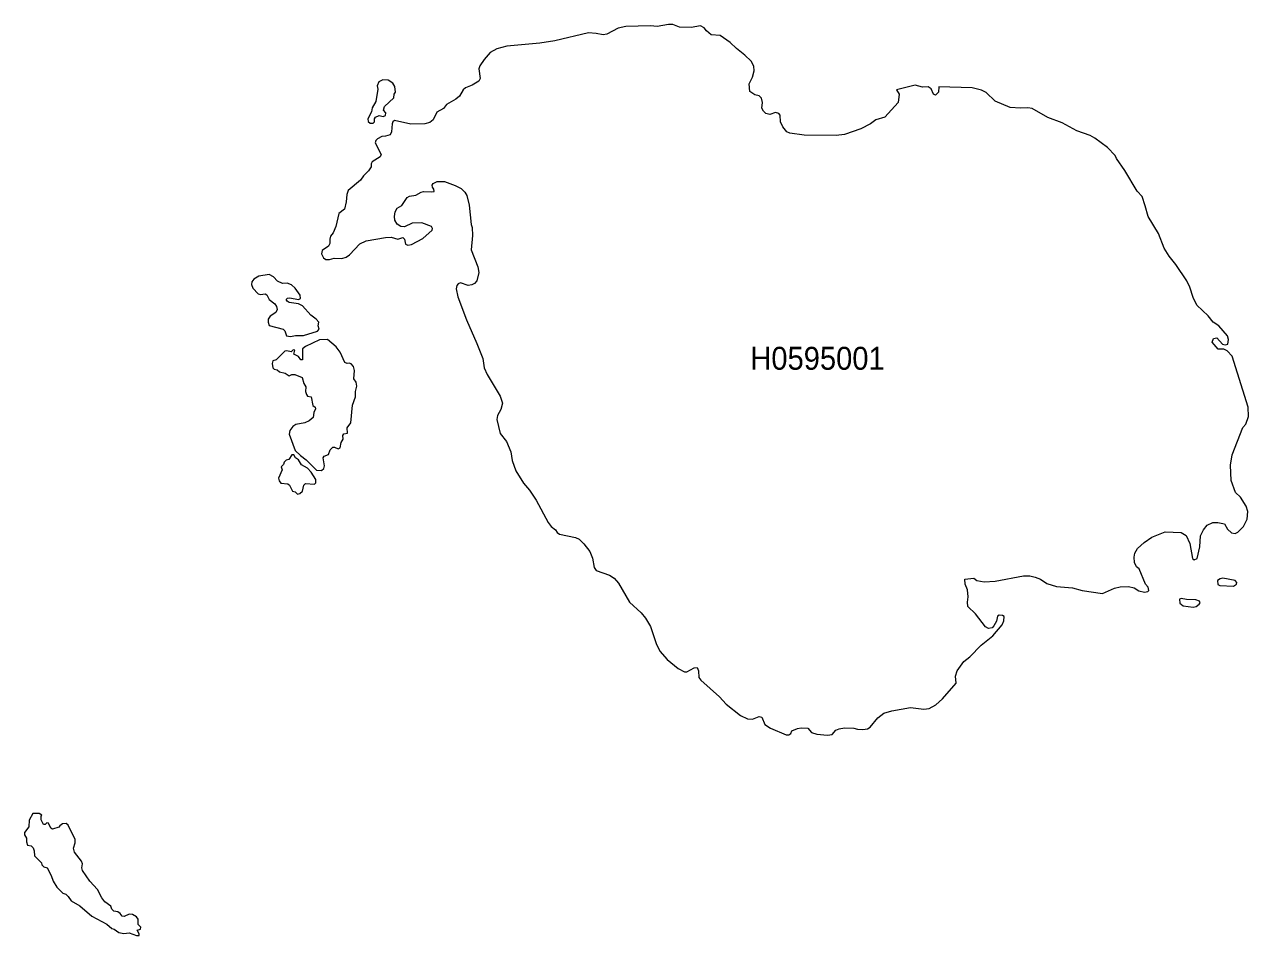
# Model space of a CAD drawing. Extents: x 369010 to 739155, y 6377141 to 6616555.
# Drawn here: x 701239 to 706580, y 6473275 to 6477252 of the extents above; entities that cross this region are included whole.
import ezdxf
from ezdxf.enums import TextEntityAlignment as Align

# ---------------------------------------------------------------- set-up
doc = ezdxf.new("R2010")
doc.units = 0
doc.header["$LTSCALE"] = 40
doc.layers.add('1', color=7, linetype='Continuous', lineweight=13)
doc.layers.add('2', color=7, linetype='Continuous')

msp = doc.modelspace()

# ---------------------------------------------------------------- linework, layer by layer
at = {"layer": '1'}
for points in [[(705766.82, 6476822.23), (705704.75, 6476846.06), (705635.9, 6476884.79), (705617.86, 6476887.93), (705585.75, 6476885.78), (705540.41, 6476889.92), (705475.2, 6476916.4), (705435.97, 6476955.12), (705414.79, 6476965.39), (705374.41, 6476975.32), (705228.6, 6476979.95), (705227.11, 6476956.12), (705214.2, 6476943.21), (705206.42, 6476947.84), (705195.66, 6476971.18), (705182.09, 6476978.96), (705157.93, 6476977.8), (705125.32, 6476987.23), (705043.56, 6476966.54), (705056.47, 6476946.85), (705050.85, 6476911.6), (704993.42, 6476847.05), (704954.69, 6476836.13), (704930.36, 6476817.59), (704888.49, 6476796.9), (704817.15, 6476772.08), (704780.58, 6476767.44), (704641.39, 6476768.44), (704578.33, 6476776.71), (704565.42, 6476782.5), (704548.38, 6476805.18), (704537.62, 6476826.86), (704537.12, 6476855.33), (704531.33, 6476863.6), (704516.76, 6476866.75), (704491.44, 6476859.46), (704474.4, 6476862.77), (704463.47, 6476873.37), (704457.18, 6476887.1), (704459.17, 6476911.43), (704455.69, 6476930.13), (704444.94, 6476940.06), (704425.57, 6476944.7), (704404.06, 6476958.77), (704401.41, 6476992.69), (704415.31, 6477021.66), (704422.76, 6477048.63), (704422.43, 6477069.65), (704409.85, 6477092), (704382.21, 6477118.15), (704345.8, 6477146.45), (704318.99, 6477172.76), (704274.14, 6477203.22), (704235.57, 6477206.19), (704215.05, 6477223.74), (704205.62, 6477237.14), (704189.07, 6477246.41), (704148.19, 6477238.8), (704097.54, 6477239.79), (704068.41, 6477251.38), (704049.38, 6477251.71), (704000.06, 6477243.1), (703971.59, 6477245.42), (703863.85, 6477243.1), (703830.25, 6477235.16), (703779.78, 6477209.5), (703764.05, 6477206.53), (703733.76, 6477212.81), (703700.66, 6477215.13), (703552.87, 6477180.87), (703488.49, 6477169.45), (703343.84, 6477157.21), (703300.14, 6477145.12), (703271.35, 6477128.9), (703244.7, 6477098.62), (703225.83, 6477070.98), (703222.19, 6477057.57), (703227.16, 6477015.7), (703222.52, 6477004.94), (703193.23, 6476986.07), (703164.27, 6476974.65), (703153.67, 6476966.71), (703137.12, 6476938.74), (703121.07, 6476925.33), (703080.85, 6476902.83), (703066.95, 6476885.45), (703038.98, 6476868.4), (703023.26, 6476836.13), (703008.03, 6476824.21), (702986.02, 6476817.43), (702925.61, 6476816.43), (702854.44, 6476833.15), (702847.16, 6476827.19), (702844.18, 6476818.42), (702840.87, 6476782.84), (702834.75, 6476770.59), (702813.89, 6476763.8), (702798.5, 6476762.48), (702779.3, 6476753.21), (702771.69, 6476744.93)], [(705426.37, 6474818.96), (705474.87, 6474822.11), (705598.99, 6474845.28), (705625.81, 6474844.78), (705648.81, 6474839.65), (705672.15, 6474830.88), (705700.61, 6474812.18), (705742.16, 6474797.78), (705812.5, 6474792.65), (705855.03, 6474781.23), (705943.57, 6474768.32), (705995.71, 6474790.99), (706019.71, 6474797.28), (706056.94, 6474798.77), (706081.77, 6474793.15), (706101.47, 6474780.24), (706126.29, 6474774.44), (706140.69, 6474776.6), (706145.32, 6474781.73), (706142.18, 6474796.29), (706131.42, 6474809.2), (706102.62, 6474874.91), (706091.37, 6474884.67), (706083.09, 6474903.7), (706080.94, 6474927.04), (706084.58, 6474943.59), (706095.51, 6474963.78), (706125.46, 6474990.59), (706158.23, 6475013.93), (706217.15, 6475036.6), (706285.67, 6475033.46), (706308.35, 6475020.55), (706323.9, 6474986.45), (706335.32, 6474920.75), (706342.6, 6474915.12), (706356.01, 6474920.75), (706367.93, 6474972.06), (706370.91, 6475019.06), (706383.81, 6475045.37), (706400.37, 6475066.06), (706424.2, 6475077.48), (706445.71, 6475077.98), (706475.17, 6475071.85), (706489.08, 6475048.02), (706506.12, 6475032.46), (706522.67, 6475029.32), (706533.6, 6475035.11), (706557.76, 6475059.94), (706573.65, 6475092.38), (706577.12, 6475125.97), (706570.5, 6475149.81), (706545.18, 6475188.04), (706523.5, 6475208.73), (706504.63, 6475260.53), (706501.98, 6475327.72), (706509.27, 6475373.73), (706555.44, 6475492.07), (706567.86, 6475507.63), (706580.27, 6475541.22), (706578.28, 6475581.44), (706509.43, 6475803.88), (706487.25, 6475827.55), (706472.86, 6475834.83), (706447.53, 6475834.33), (706422.21, 6475864.78), (706427.84, 6475881.33), (706442.24, 6475883.49), (706466.07, 6475856.51), (706478.98, 6475853.36), (706490.4, 6475856.51), (706493.38, 6475876.7), (706488.25, 6475892.75), (706450.35, 6475936.12), (706425.52, 6475952.17), (706403.84, 6475980.64), (706354.19, 6476026.65), (706338.14, 6476060.24), (706324.23, 6476105.76), (706311.49, 6476132.07), (706263.49, 6476203.9), (706234.03, 6476239.65), (706212.35, 6476275.73), (706187.69, 6476339.45), (706141.68, 6476413.76), (706129.77, 6476460.43), (706115.7, 6476500.15), (706094.51, 6476523.49), (706040.73, 6476614.35), (706003.65, 6476666.65), (705998.03, 6476680.06), (705965.42, 6476715.14), (705909.15, 6476755.53), (705889.79, 6476766.95), (705831.36, 6476787.14), (705766.82, 6476822.23)], [(702771.69, 6476744.93), (702769.04, 6476735.5), (702796.35, 6476683.53), (702791.05, 6476674.6), (702756.13, 6476652.25), (702752.33, 6476643.98), (702751.83, 6476629.58), (702740.24, 6476613.36), (702718.23, 6476591.68), (702705.99, 6476571.65), (702651.2, 6476526.8), (702645.41, 6476509.75), (702643.42, 6476477.81), (702635.15, 6476446.2), (702611.32, 6476427.17), (702597.58, 6476370.23), (702586.66, 6476342.59), (702575.07, 6476328.2), (702571.43, 6476314.29), (702571.43, 6476295.92), (702565.47, 6476284.67), (702538.5, 6476264.64), (702535.85, 6476251.24), (702543.46, 6476232.37), (702553.89, 6476225.75), (702570.6, 6476225.75), (702591.29, 6476231.38), (702624.23, 6476230.71), (702643.26, 6476236.34), (702657.16, 6476245.94), (702702.68, 6476294.27), (702730.15, 6476307.34), (702814.89, 6476321.91), (702839.55, 6476323.23), (702868.68, 6476314.96), (702890.36, 6476321.91), (702896.98, 6476314.62), (702902.27, 6476293.27), (702911.87, 6476288.31), (702927.43, 6476290.96), (702977.41, 6476316.94), (703018.62, 6476353.52), (703019.12, 6476361.63), (703014.98, 6476369.9), (702973.77, 6476386.12), (702931.4, 6476383.8), (702896.98, 6476368.58), (702881.25, 6476370.56), (702865.03, 6476379.5), (702855.27, 6476398.2), (702853.61, 6476413.1), (702856.59, 6476434.45), (702866.19, 6476449.84), (702886.05, 6476461.1), (702908.73, 6476496.84), (702918.82, 6476502.8), (702946.63, 6476506.11), (702969.96, 6476519.68), (702980.89, 6476522.17), (703014.82, 6476521.01), (703026.24, 6476523.16), (703025.24, 6476532.1), (703018.95, 6476541.03), (703018.62, 6476550.8), (703023.26, 6476558.08), (703040.63, 6476566.69), (703072.08, 6476566.69), (703119.25, 6476549.47), (703144.57, 6476536.4), (703160.96, 6476519.35), (703169.23, 6476505.45), (703179.33, 6476463.41), (703188.93, 6476378.51), (703193.23, 6476365.27), (703194.22, 6476330.51), (703188.26, 6476267.95), (703217.23, 6476193.64), (703222.19, 6476169.15), (703212.59, 6476133.4), (703202.83, 6476120.49), (703191.57, 6476114.53), (703174.86, 6476112.71), (703142.25, 6476123.47), (703131, 6476120.16), (703125.37, 6476112.71), (703123.22, 6476097.15), (703130.67, 6476063.55), (703167.41, 6475962.6), (703213.59, 6475859.65), (703239.57, 6475793.12), (703244.54, 6475752.41), (703258.44, 6475723.44), (703315.21, 6475629.6), (703324.8, 6475598.32), (703317.85, 6475571.35), (703303.79, 6475544.2), (703299.81, 6475527.98), (703314.21, 6475466.42), (703342.84, 6475431.99), (703361.05, 6475385.82)], [(703361.05, 6475385.82), (703366.84, 6475348.41), (703383.06, 6475303.23), (703416.66, 6475249.28), (703442.64, 6475218.82), (703472.1, 6475175.63), (703524.73, 6475077.65), (703537.64, 6475059.77), (703555.68, 6475045.71), (703562.96, 6475034.45), (703573.56, 6475026.34), (703643.57, 6475012.44), (703659.12, 6475004.83), (703680.47, 6474984.8), (703706.79, 6474950.87), (703717.88, 6474922.24), (703725.16, 6474881.19), (703734.1, 6474868.62), (703792.19, 6474848.26), (703812.38, 6474835.18), (703830.75, 6474812.34), (703879.74, 6474729.59), (703930.05, 6474683.09), (703948.42, 6474660.08), (703970.27, 6474624.17), (703995.92, 6474549.52), (704011.32, 6474516.92), (704044.25, 6474479.18), (704091.58, 6474440.95), (704119.89, 6474425.89), (704129.82, 6474425.56), (704161.92, 6474442.94), (704174.5, 6474444.93), (704179.8, 6474430.86), (704181.78, 6474400.57), (704189.89, 6474388.99), (704271.49, 6474316.66), (704300.45, 6474285.38), (704363.34, 6474235.4), (704393.96, 6474220.83), (704416.3, 6474219.18), (704445.6, 6474230.76), (704457.02, 6474228.78), (704469.6, 6474195.84), (704494.59, 6474180.45), (704562.61, 6474150.83), (704574.19, 6474151.16), (704583.63, 6474156.45), (704588.26, 6474168.86), (704612.43, 6474178.8), (704627.98, 6474181.77), (704656.95, 6474180.12), (704673.66, 6474161.91), (704696.5, 6474154.63), (704742.51, 6474149.5), (704764.19, 6474152.65), (704780.25, 6474170.69), (704794.15, 6474177.47), (704816.66, 6474181.61), (704858.03, 6474179.95), (704874.58, 6474175.32), (704897.26, 6474173.83), (704918.44, 6474176.97), (704929.86, 6474184.59), (704962.47, 6474224.97), (704988.45, 6474245.66), (705024.2, 6474255.42), (705104.8, 6474269.99), (705164.05, 6474263.2), (705186.72, 6474265.35), (705216.18, 6474281.9), (705245.15, 6474308.22), (705304.4, 6474375.91), (705302.25, 6474407.52), (705308.54, 6474429.7), (705338.49, 6474470.58), (705363.81, 6474491.27), (705414.29, 6474542.9), (705464.94, 6474583.78), (705505.15, 6474631.28), (705512.93, 6474648.33), (705513.43, 6474667.53), (705507.31, 6474672.16), (705492.74, 6474673.16), (705485.46, 6474668.52), (705480.83, 6474647.83), (705469.57, 6474626.15), (705461.79, 6474617.88), (705445.74, 6474614.73), (705432.33, 6474622.01), (705389.63, 6474678.95), (705356.04, 6474711.88), (705353.55, 6474729.59), (705357.03, 6474753.26), (705354.55, 6474783.88), (705344.12, 6474808.7), (705342.13, 6474829.89), (705382.18, 6474834.52), (705395.26, 6474825.25), (705426.37, 6474818.96)]]:
    msp.add_lwpolyline(points, dxfattribs=at)
for points in [[(702803.47, 6477010.24), (702784.93, 6477000.64), (702777.81, 6476983.26), (702781.79, 6476969.03), (702773.01, 6476915.73), (702756.46, 6476888.43), (702753.65, 6476871.05), (702737.1, 6476839.77), (702739.09, 6476828.85), (702747.69, 6476821.4), (702760.77, 6476821.07), (702766.73, 6476826.53), (702766.06, 6476839.44), (702771.03, 6476847.38), (702786.92, 6476854.17), (702804.79, 6476850.53), (702814.56, 6476854.83), (702815.55, 6476865.42), (702806.45, 6476877.83), (702810.75, 6476893.06), (702851.13, 6476931.79), (702852.79, 6476947.02), (702858.75, 6476956.12), (702855.77, 6476981.27), (702846.17, 6476995.67), (702825.81, 6477008.25)], [(702400.13, 6475889.11), (702421.81, 6475894.08), (702457.07, 6475893.75), (702518.14, 6475912.78), (702525.25, 6475922.38), (702521.28, 6475936.45), (702523.27, 6475953), (702512.51, 6475966.07), (702489.17, 6475983.29), (702451.77, 6476023.01), (702435.06, 6476032.94), (702393.84, 6476038.23), (702385.07, 6476044.03), (702381.1, 6476050.65), (702387.56, 6476057.27), (702396.49, 6476058.59), (702435.39, 6476051.64), (702443.16, 6476055.94), (702441.51, 6476069.84), (702420.16, 6476100.96), (702404.11, 6476114.53), (702385.24, 6476122.81), (702365.38, 6476121.15), (702343.7, 6476130.91), (702326.32, 6476149.78), (702306.62, 6476160.21), (702261.77, 6476153.26), (702239.76, 6476140.18), (702231.82, 6476128.93), (702230.49, 6476116.19), (702235.79, 6476101.29), (702258.63, 6476076.3), (702268.56, 6476073.65), (702289.25, 6476075.64), (702297.19, 6476071.66), (702306.29, 6476051.31), (702331.78, 6476032.61), (702338.24, 6476020.69), (702341.21, 6476007.61), (702336.75, 6475995.04), (702311.75, 6475978.98), (702303.31, 6475966.07), (702301.99, 6475952.34), (702306.46, 6475937.11), (702368.36, 6475921.06), (702374.65, 6475914.44), (702382.59, 6475892.75)], [(702535.02, 6475304.22), (702544.78, 6475313.33), (702547.76, 6475325.9), (702543.29, 6475360.82), (702546.94, 6475367.94), (702565.31, 6475375.22), (702573.58, 6475394.92), (702584.34, 6475406.17), (702592.28, 6475406.5), (702607.51, 6475399.88), (702617.27, 6475403.52), (702620.92, 6475426.86), (702629.52, 6475441.09), (702628.36, 6475457.81), (702633, 6475464.76), (702648.06, 6475467.08), (702647.73, 6475491.41), (702662.79, 6475512.43), (702670.57, 6475590.05), (702683.48, 6475625.96), (702683.48, 6475649.63), (702689.43, 6475672.97), (702686.29, 6475691.01), (702677.02, 6475705.24), (702679.67, 6475740.99), (702674.7, 6475759.19), (702665.44, 6475770.61), (702656.66, 6475773.59), (702647.23, 6475771.61), (702636.64, 6475776.24), (702617.27, 6475821.92), (702599.24, 6475844.1), (702561, 6475876.87), (702527.24, 6475875.38), (702465.67, 6475846.74), (702453.09, 6475836.15), (702452.6, 6475787.16), (702444.82, 6475788.16), (702434.89, 6475802.22), (702414.2, 6475812.15), (702419, 6475830.19), (702412.22, 6475831.85), (702402.62, 6475822.75), (702383.91, 6475826.55), (702374.65, 6475825.39), (702337.9, 6475787.83), (702323.34, 6475782.86), (702319.7, 6475771.77), (702322.35, 6475752.24), (702328.97, 6475746.61), (702342.37, 6475744.79), (702351.97, 6475735.53), (702376.8, 6475730.23), (702393.84, 6475717.49), (702406.09, 6475723.61), (702419.5, 6475723.61), (702450.45, 6475710.87), (702458.72, 6475683.89), (702467.33, 6475670.32), (702465.01, 6475649.63), (702469.48, 6475636.22), (702474.94, 6475629.93), (702490.17, 6475626.96), (702498.11, 6475588.39), (702507.21, 6475580.61), (702509.53, 6475573.99), (702501.26, 6475557.77), (702499.27, 6475536.09), (702482.06, 6475521.03), (702462.69, 6475512.43), (702423.47, 6475505.81), (702409.73, 6475496.37), (702396.82, 6475479.49), (702394.84, 6475463.44), (702420.99, 6475392.6), (702444.16, 6475369.6), (702468.82, 6475351.23), (702512.84, 6475306.87)], [(702430.09, 6475201.44), (702441.01, 6475203.76), (702452.1, 6475215.02), (702458.23, 6475240.34), (702465.84, 6475247.95), (702504.57, 6475244.97), (702510.19, 6475251.26), (702509.86, 6475265.99), (702490.5, 6475298.26), (702473.62, 6475315.31), (702447.8, 6475329.54), (702435.22, 6475350.89), (702421.32, 6475360.49), (702413.87, 6475373.9), (702406.09, 6475372.58), (702392.85, 6475352.88), (702381.6, 6475350.56), (702372.33, 6475340.63), (702370.01, 6475331.2), (702359.92, 6475320.94), (702363.56, 6475307.86), (702347.34, 6475271.29), (702350.32, 6475259.7), (702358.26, 6475249.94), (702388.71, 6475246.63), (702396.16, 6475240.67), (702408.74, 6475214.68), (702419.83, 6475211.37)], [(706514.23, 6474799.93), (706527.64, 6474809.2), (706528.63, 6474815.82), (706522.01, 6474824.76), (706468.22, 6474835.02), (706456.31, 6474832.37), (706444.39, 6474824.76), (706447.04, 6474807.54), (706454.82, 6474802.41)], [(706338.14, 6474707.91), (706352.2, 6474711.39), (706365.11, 6474720.82), (706369.75, 6474726.94), (706367.1, 6474734.23), (706350.05, 6474739.85), (706309.17, 6474741.51), (706287, 6474746.14), (706278.72, 6474743.49), (706280.87, 6474725.95), (706295.77, 6474714.53)], [(701739.11, 6473275.81), (701740.43, 6473282.59), (701730.5, 6473298.98), (701745.07, 6473302.45), (701747.22, 6473311.55), (701734.97, 6473322.48), (701735.47, 6473345.98), (701727.86, 6473356.41), (701710.64, 6473367.16), (701695.42, 6473367.66), (701674.73, 6473358.23), (701665.13, 6473360.05), (701657.52, 6473371.3), (701646.59, 6473378.58), (701629.05, 6473381.23), (701620.78, 6473390.33), (701615.48, 6473402.91), (701590.16, 6473421.95), (701576.09, 6473439.99), (701558.21, 6473476.23), (701524.29, 6473511.98), (701492.18, 6473558.98), (701489.53, 6473570.73), (701492.18, 6473588.44), (701487.71, 6473598.87), (701457.09, 6473638.59), (701453.12, 6473655.8), (701459.91, 6473679.8), (701459.91, 6473694.2), (701430.28, 6473756.26), (701421.67, 6473763.55), (701405.29, 6473762.55), (701393.54, 6473754.44), (701389.57, 6473747.66), (701360.93, 6473739.55), (701354.15, 6473744.02), (701344.22, 6473765.7), (701337.1, 6473767.02), (701329.32, 6473759.9), (701321.71, 6473760.24), (701311.78, 6473780.59), (701311.78, 6473796.48), (701315.26, 6473800.62), (701302.68, 6473807.4), (701275.53, 6473807.4), (701259.65, 6473778.94), (701257.83, 6473748.98), (701239.79, 6473724.65), (701239.29, 6473715.05), (701248.06, 6473700.16), (701247.73, 6473684.27), (701252.2, 6473669.37), (701268.09, 6473666.73), (701277.52, 6473657.13), (701281.99, 6473644.55), (701282.98, 6473622.37), (701314.26, 6473592.41), (701315.59, 6473583.48), (701323.2, 6473574.87), (701338.59, 6473570.4), (701355.64, 6473537.3), (701363.75, 6473512.48), (701380.96, 6473485.66), (701407.11, 6473460.01), (701419.85, 6473455.05), (701430.61, 6473444.95), (701442.36, 6473426.08), (701480.59, 6473404.73), (701532.56, 6473359.05), (701598.43, 6473324.63), (701620.11, 6473306.09), (701631.04, 6473302.45), (701650.9, 6473288.88), (701673.07, 6473283.58), (701695.75, 6473287.06), (701728.19, 6473274.98)]]:
    msp.add_lwpolyline(points, close=True, dxfattribs=at)

# ---------------------------------------------------------------- texts
at = {"layer": '2', "width": 0.95}
msp.add_text('H0595001', height=100, dxfattribs=at).set_placement((704699.57, 6475744.62), align=Align.CENTER)

doc.saveas('drawing.dxf')
